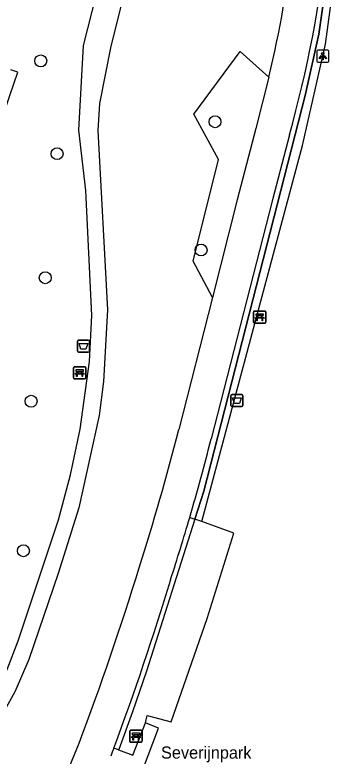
# Model space of a CAD drawing. Extents: x 157793 to 159380, y 380882 to 382313.
# Drawn here: x 159130.5 to 159157.6, y 381887.7 to 381948.6 of the extents above; entities that cross this region are included whole.
import ezdxf

# ---------------------------------------------------------------- set-up
doc = ezdxf.new("R2010")
doc.units = 0
for name, color, linetype in [('IMGEO_Afvalbak', 7, 'Continuous'), ('IMGEO_Bank', 7, 'Continuous'), ('IMGEO_Boom', 7, 'Continuous'), ('IMGEO_Fietspad_gesloten', 7, 'Continuous'), ('IMGEO_Groenvoorziening', 7, 'Continuous'), ('IMGEO_Haag', 7, 'Continuous'), ('IMGEO_Hek', 7, 'Continuous'), ('IMGEO_Lichtpunt', 7, 'Continuous'), ('IMGEO_Openbare_ruimte_label', 7, 'Continuous'), ('IMGEO_Voetpad_halfverhard', 7, 'Continuous'), ('IMGEO_Voetpad_open', 7, 'Continuous')]:
    doc.layers.add(name, color=color, linetype=linetype)

msp = doc.modelspace()

# ---------------------------------------------------------------- linework, layer by layer
at = {"layer": 'IMGEO_Afvalbak'}
for p, q in [((159135.667, 381920.977), (159135.667, 381921.777)), ((159135.667, 381921.777), (159135.667, 381920.977)), ((159135.767, 381921.877), (159136.557, 381921.877)), ((159136.557, 381921.877), (159135.767, 381921.877)), ((159136.657, 381921.777), (159136.657, 381920.977)), ((159136.657, 381920.977), (159136.657, 381921.777)), ((159136.557, 381920.877), (159135.767, 381920.877)), ((159135.767, 381920.877), (159136.557, 381920.877)), ((159148.277, 381916.509), (159148.277, 381917.309)), ((159148.277, 381917.309), (159148.277, 381916.509)), ((159148.377, 381917.409), (159149.167, 381917.409)), ((159149.167, 381917.409), (159148.377, 381917.409)), ((159149.267, 381917.309), (159149.267, 381916.509)), ((159149.267, 381916.509), (159149.267, 381917.309)), ((159149.167, 381916.409), (159148.377, 381916.409)), ((159148.377, 381916.409), (159149.167, 381916.409))]:
    msp.add_line(p, q, dxfattribs=at)
for points in [[(159135.81, 381921.591), (159136.514, 381921.591), (159136.365, 381921.121), (159135.959, 381921.121), (159135.81, 381921.591)], [(159148.42, 381917.123), (159149.124, 381917.123), (159148.975, 381916.653), (159148.569, 381916.653), (159148.42, 381917.123)]]:
    msp.add_lwpolyline(points, dxfattribs=at)
for centre, start, end in [((159135.767, 381921.777), 90, 180), ((159135.767, 381921.777), 90, 180), ((159136.557, 381921.777), 0, 90), ((159136.557, 381921.777), 360, 90), ((159135.767, 381920.977), 180, 270), ((159135.767, 381920.977), 180, 270), ((159136.557, 381920.977), 270, 0), ((159136.557, 381920.977), 270, 0), ((159148.377, 381917.309), 90, 180), ((159148.377, 381917.309), 90, 180), ((159149.167, 381917.309), 0, 90), ((159149.167, 381917.309), 360, 90), ((159148.377, 381916.509), 180, 270), ((159148.377, 381916.509), 180, 270), ((159149.167, 381916.509), 270, 0), ((159149.167, 381916.509), 270, 0)]:
    msp.add_arc(centre, 0.1, start, end, dxfattribs=at)
at = {"layer": 'IMGEO_Bank'}
for p, q in [((159150.136, 381923.342), (159150.136, 381924.183)), ((159150.136, 381924.183), (159150.136, 381923.342)), ((159150.211, 381924.267), (159151.052, 381924.267)), ((159151.052, 381924.267), (159150.211, 381924.267)), ((159150.445, 381923.773), (159150.445, 381923.879)), ((159150.489, 381923.879), (159150.489, 381923.773)), ((159150.777, 381923.885), (159150.495, 381923.885)), ((159150.783, 381923.773), (159150.783, 381923.879)), ((159150.827, 381923.879), (159150.827, 381923.773)), ((159151.136, 381924.192), (159151.136, 381923.351)), ((159151.136, 381923.351), (159151.136, 381924.192)), ((159151.061, 381923.267), (159150.22, 381923.267)), ((159150.22, 381923.267), (159151.061, 381923.267)), ((159150.833, 381923.665), (159150.44, 381923.665)), ((159150.495, 381923.767), (159150.777, 381923.767)), ((159135.351, 381918.764), (159135.351, 381919.605)), ((159135.351, 381919.605), (159135.351, 381918.764)), ((159135.426, 381919.689), (159136.267, 381919.689)), ((159136.267, 381919.689), (159135.426, 381919.689)), ((159136.351, 381919.614), (159136.351, 381918.773)), ((159136.351, 381918.773), (159136.351, 381919.614)), ((159136.048, 381919.087), (159135.655, 381919.087)), ((159135.66, 381919.195), (159135.66, 381919.301)), ((159135.704, 381919.301), (159135.704, 381919.195)), ((159135.992, 381919.307), (159135.71, 381919.307)), ((159135.71, 381919.189), (159135.992, 381919.189)), ((159135.998, 381919.195), (159135.998, 381919.301)), ((159136.042, 381919.301), (159136.042, 381919.195)), ((159136.276, 381918.689), (159135.435, 381918.689)), ((159135.435, 381918.689), (159136.276, 381918.689)), ((159139.977, 381888.903), (159139.977, 381889.744)), ((159139.977, 381889.744), (159139.977, 381888.903)), ((159140.052, 381889.828), (159140.893, 381889.828)), ((159140.893, 381889.828), (159140.052, 381889.828)), ((159140.977, 381889.753), (159140.977, 381888.912)), ((159140.977, 381888.912), (159140.977, 381889.753)), ((159140.674, 381889.226), (159140.281, 381889.226)), ((159140.286, 381889.334), (159140.286, 381889.44)), ((159140.33, 381889.44), (159140.33, 381889.334)), ((159140.618, 381889.446), (159140.336, 381889.446)), ((159140.336, 381889.328), (159140.618, 381889.328)), ((159140.624, 381889.334), (159140.624, 381889.44)), ((159140.668, 381889.44), (159140.668, 381889.334)), ((159140.902, 381888.828), (159140.061, 381888.828)), ((159140.061, 381888.828), (159140.902, 381888.828))]:
    msp.add_line(p, q, dxfattribs=at)
for points in [[(159150.439, 381923.885), (159150.353, 381923.885), (159150.353, 381924.046), (159150.916, 381924.046), (159150.916, 381923.885), (159150.833, 381923.885)], [(159150.383, 381923.665), (159150.241, 381923.665), (159150.353, 381923.767), (159150.439, 381923.767)], [(159150.433, 381923.658), (159150.433, 381923.451), (159150.39, 381923.451), (159150.39, 381923.658)], [(159150.833, 381923.767), (159150.916, 381923.767), (159151.028, 381923.665), (159150.889, 381923.665)], [(159150.883, 381923.658), (159150.883, 381923.451), (159150.839, 381923.451), (159150.839, 381923.658)], [(159135.598, 381919.087), (159135.456, 381919.087), (159135.568, 381919.189), (159135.654, 381919.189)], [(159135.654, 381919.307), (159135.568, 381919.307), (159135.568, 381919.468), (159136.131, 381919.468), (159136.131, 381919.307), (159136.048, 381919.307)], [(159135.648, 381919.08), (159135.648, 381918.873), (159135.605, 381918.873), (159135.605, 381919.08)], [(159136.048, 381919.189), (159136.131, 381919.189), (159136.243, 381919.087), (159136.104, 381919.087)], [(159136.098, 381919.08), (159136.098, 381918.873), (159136.054, 381918.873), (159136.054, 381919.08)], [(159140.224, 381889.226), (159140.082, 381889.226), (159140.194, 381889.328), (159140.28, 381889.328)], [(159140.28, 381889.446), (159140.194, 381889.446), (159140.194, 381889.607), (159140.757, 381889.607), (159140.757, 381889.446), (159140.674, 381889.446)], [(159140.274, 381889.219), (159140.274, 381889.012), (159140.231, 381889.012), (159140.231, 381889.219)], [(159140.674, 381889.328), (159140.757, 381889.328), (159140.869, 381889.226), (159140.73, 381889.226)], [(159140.724, 381889.219), (159140.724, 381889.012), (159140.68, 381889.012), (159140.68, 381889.219)]]:
    msp.add_lwpolyline(points, dxfattribs=at)
for centre, radius, start, end in [((159150.214, 381924.189), 0.0779, 92.4484, 184.28452), ((159150.214, 381924.189), 0.0779, 92.4484, 184.28452), ((159150.438, 381923.878), 0.00671, 2.89567, 87.10433), ((159150.495, 381923.878), 0.00671, 92.89567, 177.10433), ((159150.777, 381923.878), 0.00671, 2.89567, 87.10433), ((159150.834, 381923.878), 0.00671, 92.89567, 177.10433), ((159151.058, 381924.189), 0.0779, 2.4484, 94.28452), ((159151.058, 381924.189), 0.0779, 2.4484, 94.28452), ((159150.214, 381923.345), 0.0779, 182.4484, 274.28452), ((159150.214, 381923.345), 0.0779, 182.4484, 274.28452), ((159150.383, 381923.658), 0.00671, 2.89567, 87.10433), ((159150.44, 381923.658), 0.00671, 92.89567, 177.10433), ((159150.438, 381923.774), 0.00671, 272.89567, 357.10433), ((159150.495, 381923.774), 0.00671, 182.89567, 267.10433), ((159150.777, 381923.774), 0.00671, 272.89567, 357.10433), ((159150.834, 381923.774), 0.00671, 182.89567, 267.10433), ((159150.832, 381923.658), 0.00671, 2.89567, 87.10433), ((159150.889, 381923.658), 0.00671, 92.89567, 177.10433), ((159151.058, 381923.345), 0.0779, 272.4484, 4.28452), ((159151.058, 381923.345), 0.0779, 272.4484, 4.28452), ((159135.429, 381919.611), 0.0779, 92.4484, 184.28452), ((159135.429, 381919.611), 0.0779, 92.4484, 184.28452), ((159136.273, 381919.611), 0.0779, 2.4484, 94.28452), ((159136.273, 381919.611), 0.0779, 2.4484, 94.28452), ((159135.598, 381919.08), 0.00671, 2.89567, 87.10433), ((159135.655, 381919.08), 0.00671, 92.89567, 177.10433), ((159135.653, 381919.3), 0.00671, 2.89567, 87.10433), ((159135.653, 381919.196), 0.00671, 272.89567, 357.10433), ((159135.71, 381919.3), 0.00671, 92.89567, 177.10433), ((159135.71, 381919.196), 0.00671, 182.89567, 267.10433), ((159135.992, 381919.3), 0.00671, 2.89567, 87.10433), ((159135.992, 381919.196), 0.00671, 272.89567, 357.10433), ((159136.049, 381919.3), 0.00671, 92.89567, 177.10433), ((159136.049, 381919.196), 0.00671, 182.89567, 267.10433), ((159136.047, 381919.08), 0.00671, 2.89567, 87.10433), ((159136.104, 381919.08), 0.00671, 92.89567, 177.10433), ((159135.429, 381918.767), 0.0779, 182.4484, 274.28452), ((159135.429, 381918.767), 0.0779, 182.4484, 274.28452), ((159136.273, 381918.767), 0.0779, 272.4484, 4.28452), ((159136.273, 381918.767), 0.0779, 272.4484, 4.28452), ((159140.055, 381889.75), 0.0779, 92.4484, 184.28452), ((159140.055, 381889.75), 0.0779, 92.4484, 184.28452), ((159140.899, 381889.75), 0.0779, 2.4484, 94.28452), ((159140.899, 381889.75), 0.0779, 2.4484, 94.28452), ((159140.224, 381889.219), 0.00671, 2.89567, 87.10433), ((159140.281, 381889.219), 0.00671, 92.89567, 177.10433), ((159140.279, 381889.439), 0.00671, 2.89567, 87.10433), ((159140.279, 381889.335), 0.00671, 272.89567, 357.10433), ((159140.336, 381889.439), 0.00671, 92.89567, 177.10433), ((159140.336, 381889.335), 0.00671, 182.89567, 267.10433), ((159140.618, 381889.439), 0.00671, 2.89567, 87.10433), ((159140.618, 381889.335), 0.00671, 272.89567, 357.10433), ((159140.675, 381889.439), 0.00671, 92.89567, 177.10433), ((159140.675, 381889.335), 0.00671, 182.89567, 267.10433), ((159140.673, 381889.219), 0.00671, 2.89567, 87.10433), ((159140.73, 381889.219), 0.00671, 92.89567, 177.10433), ((159140.055, 381888.906), 0.0779, 182.4484, 274.28452), ((159140.055, 381888.906), 0.0779, 182.4484, 274.28452), ((159140.899, 381888.906), 0.0779, 272.4484, 4.28452), ((159140.899, 381888.906), 0.0779, 272.4484, 4.28452)]:
    msp.add_arc(centre, radius, start, end, dxfattribs=at)
at = {"layer": 'IMGEO_Boom'}
for centre in [(159132.658, 381944.821), (159146.973, 381939.819), (159133.998, 381937.194), (159145.828, 381929.278), (159133.027, 381927), (159131.867, 381916.853), (159131.234, 381904.569)]:
    msp.add_circle(centre, 0.489, dxfattribs=at)
at = {"layer": 'IMGEO_Fietspad_gesloten'}
for points in [[(159151.404, 381943.473), (159150.324, 381939.255), (159148.8, 381933.39), (159146.761, 381925.372)], [(159153.085, 381938.751), (159151.693, 381933.39), (159146.658, 381913.764)], [(159146.761, 381925.372), (159144.001, 381914.519)], [(159138.659, 381888.358), (159138.534, 381888.022), (159138.408, 381887.687)]]:
    msp.add_lwpolyline(points, dxfattribs=at)
for centre, radius, start, end in [((159049.638, 381967.321), 104.523, 346.81098, 353.21964), ((159055.868, 381965.899), 100.936, 344.39776, 353.71691), ((158934.148, 381968.659), 216.724, 342.40907, 345.53365), ((158962.013, 381960.7), 190.517, 343.72212, 345.73765), ((158954.27, 381963.05), 198.608, 342.16039, 343.69741), ((158897.021, 381978.401), 255.067, 339.42454, 342.8436), ((158921.28, 381969.377), 231.987, 339.5592, 343.16921), ((159029.694, 381930.932), 114.195, 330.16196, 338.32783)]:
    msp.add_arc(centre, radius, start, end, dxfattribs=at)
at = {"layer": 'IMGEO_Groenvoorziening'}
for points in [[(159146.761, 381925.372), (159145.19, 381928.357), (159147.245, 381936.711), (159145.234, 381940.435), (159149.043, 381945.597), (159151.404, 381943.473)], [(159141.261, 381890.422), (159141.388, 381891.029), (159143.368, 381890.518), (159146.319, 381899.004), (159148.519, 381906.001), (159145.888, 381906.974)]]:
    msp.add_lwpolyline(points, dxfattribs=at)
at = {"layer": 'IMGEO_Haag'}
for points in [[(159145.316, 381907.161), (159146.041, 381909.45), (159154.374, 381941.983), (159155.498, 381947.013), (159157.338, 381959.799), (159159.79, 381959.467)], [(159145.888, 381906.974), (159154.154, 381937.878), (159156.043, 381946.187), (159157.783, 381958.963), (159159.261, 381958.788), (159160.214, 381956.198), (159162.313, 381953.058), (159164.635, 381950.833)], [(159145.888, 381906.974), (159145.316, 381907.161)]]:
    msp.add_lwpolyline(points, dxfattribs=at)
at = {"layer": 'IMGEO_Hek'}
for points in [[(159157.338, 381959.799), (159155.498, 381947.013), (159154.374, 381941.983), (159146.041, 381909.45), (159145.316, 381907.161)], [(159145.316, 381907.161), (159141.354, 381894.661), (159140.195, 381891.337)], [(159140.195, 381891.337), (159139.064, 381888.245), (159139.05, 381888.213)]]:
    msp.add_lwpolyline(points, dxfattribs=at)
at = {"layer": 'IMGEO_Lichtpunt'}
for p, q in [((159155.327, 381945.607), (159155.327, 381944.8)), ((159155.327, 381945.607), (159155.327, 381944.8)), ((159156.229, 381945.702), (159155.421, 381945.702)), ((159156.229, 381945.702), (159155.421, 381945.702)), ((159156.323, 381944.8), (159156.323, 381945.607)), ((159156.323, 381944.8), (159156.323, 381945.607)), ((159155.421, 381944.706), (159156.229, 381944.706)), ((159155.421, 381944.706), (159156.229, 381944.706))]:
    msp.add_line(p, q, dxfattribs=at)
for points in [[(159155.701, 381945.271), (159155.74, 381945.243), (159155.552, 381944.981), (159155.514, 381945.008), (159155.701, 381945.271)], [(159155.803, 381945.223), (159155.85, 381945.223), (159155.85, 381944.901), (159155.803, 381944.901), (159155.803, 381945.223)], [(159155.913, 381945.243), (159155.951, 381945.27), (159156.138, 381945.008), (159156.099, 381944.98), (159155.913, 381945.243)]]:
    msp.add_lwpolyline(points, dxfattribs=at)
msp.add_circle((159155.826, 381945.405), 0.0994, dxfattribs=at)
for centre, start, end in [((159155.421, 381945.607), 90, 180), ((159155.421, 381945.607), 90, 180), ((159156.229, 381945.607), 0, 90), ((159156.229, 381945.607), 0, 90), ((159155.421, 381944.8), 180, 270), ((159155.421, 381944.8), 180, 270), ((159156.229, 381944.8), 270, 0), ((159156.229, 381944.8), 270, 360)]:
    msp.add_arc(centre, 0.0946, start, end, dxfattribs=at)
at = {"layer": 'IMGEO_Voetpad_halfverhard'}
for points in [[(159143.096, 381961.63), (159142.777, 381960.396), (159140.256, 381953.344), (159138.41, 381946.037), (159137.47, 381941.329), (159137.353, 381939.107), (159138.133, 381924.37), (159137.812, 381918.461), (159137.443, 381915.674), (159135.792, 381908.087), (159134.098, 381902.701), (159131.683, 381895.631), (159130.554, 381893.021), (159129.159, 381890.544), (159119.727, 381877.187)], [(159102.523, 381865.804), (159110.164, 381862.744), (159110.598, 381862.732), (159111.229, 381862.884), (159111.783, 381863.223), (159112.094, 381863.554), (159112.675, 381866.149), (159113.525, 381868.669), (159114.668, 381871.154), (159116.391, 381874.196), (159122.468, 381883.397), (159127.06, 381889.882), (159128.602, 381892.276), (159129.886, 381894.817), (159130.795, 381897.167), (159134.101, 381907.119), (159135.105, 381910.814), (159135.907, 381914.558), (159136.668, 381920.131), (159136.85, 381923.901), (159136.373, 381934.172), (159135.778, 381939.114), (159136.179, 381946.087), (159138.283, 381954.378)], [(159145.316, 381907.161), (159141.354, 381894.661), (159140.195, 381891.337), (159139.064, 381888.245), (159139.05, 381888.213)], [(159144.893, 381907.299), (159145.316, 381907.161)]]:
    msp.add_lwpolyline(points, dxfattribs=at)
at = {"layer": 'IMGEO_Voetpad_open'}
for points in [[(159104.656, 381872.421), (159107.574, 381873.671), (159130.125, 381941.978), (159130.781, 381943.884), (159130.209, 381944.093)], [(159137.287, 381882.887), (159139.316, 381882.017), (159142.341, 381889.998), (159141.261, 381890.422)], [(159139.05, 381888.213), (159140.228, 381887.776), (159141.261, 381890.422)], [(159139.05, 381888.213), (159138.659, 381888.358)]]:
    msp.add_lwpolyline(points, dxfattribs=at)

# ---------------------------------------------------------------- texts
at = {"layer": 'IMGEO_Openbare_ruimte_label'}
msp.add_text('Severijnpark', height=1, rotation=359.9427, dxfattribs=at).set_placement((159142.536, 381887.487))

doc.saveas('drawing.dxf')
